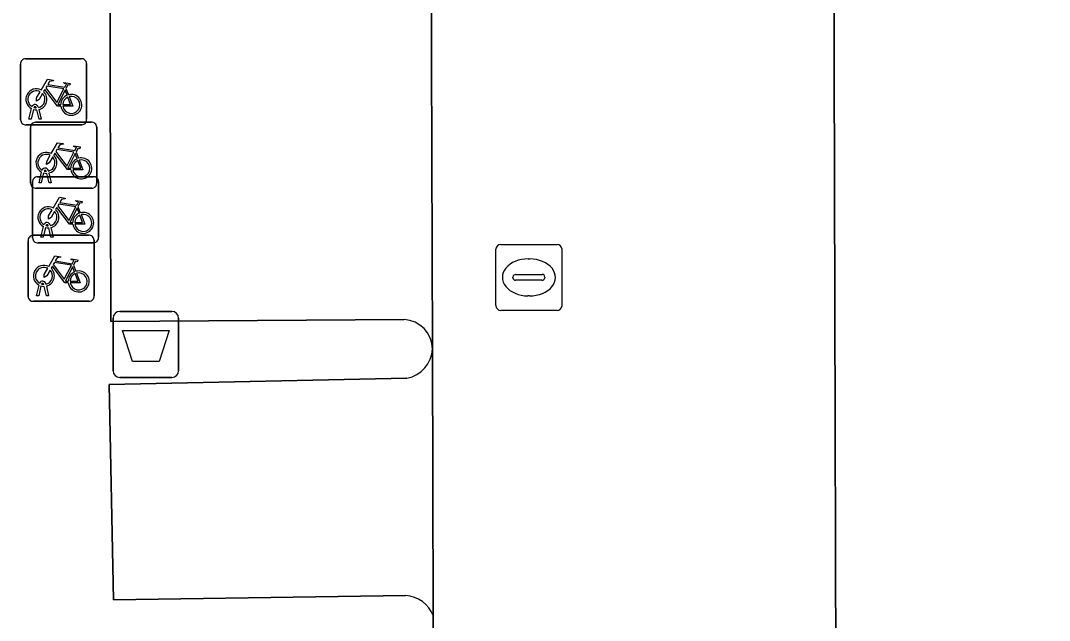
# Model space of a CAD drawing. Extents: x 160732 to 162107, y 387428 to 388479.
# Drawn here: x 161380.69 to 161396.26, y 387862.96 to 387872.05 of the extents above; entities that cross this region are included whole.
import ezdxf

# ---------------------------------------------------------------- set-up
doc = ezdxf.new("R2010")
doc.units = 0
for name, color, linetype in [('IMGEO_Afvalbak', 7, 'Continuous'), ('IMGEO_Fietsenrek', 7, 'Continuous'), ('IMGEO_Parkeervlak_open', 7, 'Continuous'), ('IMGEO_Rijbaan_lokaal_open', 7, 'Continuous'), ('IMGEO_Rioolput', 7, 'Continuous'), ('IMGEO_Voetpad_open', 7, 'Continuous')]:
    doc.layers.add(name, color=color, linetype=linetype)

msp = doc.modelspace()

# ---------------------------------------------------------------- linework, layer by layer
at = {"layer": 'IMGEO_Afvalbak'}
for p, q in [((161382.194, 387867.641), (161382.984, 387867.641)), ((161382.984, 387867.641), (161382.194, 387867.641)), ((161382.094, 387866.741), (161382.094, 387867.541)), ((161382.094, 387867.541), (161382.094, 387866.741)), ((161383.084, 387867.541), (161383.084, 387866.741)), ((161383.084, 387866.741), (161383.084, 387867.541)), ((161382.984, 387866.641), (161382.194, 387866.641)), ((161382.194, 387866.641), (161382.984, 387866.641))]:
    msp.add_line(p, q, dxfattribs=at)
msp.add_lwpolyline([(161382.237, 387867.355), (161382.941, 387867.355), (161382.792, 387866.885), (161382.386, 387866.885), (161382.237, 387867.355)], dxfattribs=at)
for centre, start, end in [((161382.194, 387867.541), 90, 180), ((161382.194, 387867.541), 90, 180), ((161382.984, 387867.541), 0, 90), ((161382.984, 387867.541), 360, 90), ((161382.194, 387866.741), 180, 270), ((161382.194, 387866.741), 180, 270), ((161382.984, 387866.741), 270, 0), ((161382.984, 387866.741), 270, 0)]:
    msp.add_arc(centre, 0.1, start, end, dxfattribs=at)
at = {"layer": 'IMGEO_Fietsenrek'}
for p, q in [((161380.769, 387871.469), (161381.61, 387871.469)), ((161381.61, 387871.469), (161380.769, 387871.469)), ((161380.694, 387870.544), (161380.694, 387871.385)), ((161380.694, 387871.385), (161380.694, 387870.544)), ((161381.694, 387871.394), (161381.694, 387870.553)), ((161381.694, 387870.553), (161381.694, 387871.394)), ((161381.381, 387871.018), (161381.417, 387870.923)), ((161380.821, 387870.553), (161380.86, 387870.713)), ((161380.89, 387870.701), (161380.855, 387870.553)), ((161380.932, 387870.725), (161380.931, 387870.729)), ((161380.973, 387870.553), (161380.939, 387870.695)), ((161380.963, 387870.736), (161380.964, 387870.729)), ((161380.971, 387870.699), (161381.006, 387870.553)), ((161380.855, 387870.553), (161380.821, 387870.553)), ((161380.921, 387870.507), (161381.762, 387870.507)), ((161381.762, 387870.507), (161380.921, 387870.507)), ((161381.006, 387870.553), (161380.973, 387870.553)), ((161381.619, 387870.469), (161380.778, 387870.469)), ((161380.778, 387870.469), (161381.619, 387870.469)), ((161380.846, 387869.582), (161380.846, 387870.423)), ((161380.846, 387870.423), (161380.846, 387869.582)), ((161381.846, 387870.432), (161381.846, 387869.591)), ((161381.846, 387869.591), (161381.846, 387870.432)), ((161381.533, 387870.056), (161381.569, 387869.961)), ((161380.973, 387869.591), (161381.012, 387869.751)), ((161381.042, 387869.739), (161381.007, 387869.591)), ((161381.084, 387869.763), (161381.083, 387869.767)), ((161381.125, 387869.591), (161381.091, 387869.733)), ((161381.115, 387869.774), (161381.116, 387869.767)), ((161381.123, 387869.737), (161381.158, 387869.591)), ((161380.875, 387868.757), (161380.875, 387869.598)), ((161380.875, 387869.598), (161380.875, 387868.757)), ((161380.95, 387869.682), (161381.791, 387869.682)), ((161381.791, 387869.682), (161380.95, 387869.682)), ((161381.007, 387869.591), (161380.973, 387869.591)), ((161381.158, 387869.591), (161381.125, 387869.591)), ((161381.875, 387869.607), (161381.875, 387868.766)), ((161381.875, 387868.766), (161381.875, 387869.607)), ((161381.771, 387869.507), (161380.93, 387869.507)), ((161380.93, 387869.507), (161381.771, 387869.507)), ((161381.562, 387869.231), (161381.598, 387869.136)), ((161381.144, 387868.949), (161381.145, 387868.942)), ((161380.882, 387868.795), (161381.723, 387868.795)), ((161381.723, 387868.795), (161380.882, 387868.795)), ((161381.002, 387868.766), (161381.041, 387868.926)), ((161381.071, 387868.914), (161381.036, 387868.766)), ((161381.113, 387868.938), (161381.112, 387868.942)), ((161381.154, 387868.766), (161381.12, 387868.908)), ((161381.152, 387868.912), (161381.187, 387868.766)), ((161380.807, 387867.87), (161380.807, 387868.711)), ((161380.807, 387868.711), (161380.807, 387867.87)), ((161381.8, 387868.682), (161380.959, 387868.682)), ((161380.959, 387868.682), (161381.8, 387868.682)), ((161381.036, 387868.766), (161381.002, 387868.766)), ((161381.187, 387868.766), (161381.154, 387868.766)), ((161381.807, 387868.72), (161381.807, 387867.879)), ((161381.807, 387867.879), (161381.807, 387868.72)), ((161381.494, 387868.344), (161381.53, 387868.249)), ((161380.934, 387867.879), (161380.973, 387868.039)), ((161381.003, 387868.027), (161380.968, 387867.879)), ((161381.045, 387868.051), (161381.044, 387868.055)), ((161381.086, 387867.879), (161381.052, 387868.021)), ((161381.076, 387868.062), (161381.077, 387868.055)), ((161381.084, 387868.025), (161381.119, 387867.879)), ((161380.968, 387867.879), (161380.934, 387867.879)), ((161381.119, 387867.879), (161381.086, 387867.879)), ((161381.732, 387867.795), (161380.891, 387867.795)), ((161380.891, 387867.795), (161381.732, 387867.795))]:
    msp.add_line(p, q, dxfattribs=at)
for points in [[(161381.007, 387870.995), (161381.102, 387871.159), (161381.188, 387871.145), (161381.19, 387871.136), (161381.134, 387871.125), (161381.107, 387871.08), (161381.363, 387871.039)], [(161381.303, 387870.751), (161381.253, 387870.751), (161381.062, 387871.002), (161381.043, 387870.97)], [(161381.35, 387871.014), (161381.093, 387871.055), (161381.076, 387871.026), (161381.243, 387870.806), (161381.35, 387871.014)], [(161381.398, 387870.916), (161381.368, 387870.993), (161381.259, 387870.775), (161381.302, 387870.775)], [(161381.363, 387871.039), (161381.388, 387871.088), (161381.382, 387871.092), (161381.359, 387871.096), (161381.347, 387871.103), (161381.346, 387871.106), (161381.348, 387871.111), (161381.443, 387871.096), (161381.445, 387871.086), (161381.435, 387871.073), (161381.423, 387871.067), (161381.409, 387871.073), (161381.381, 387871.018)], [(161381.028, 387870.943), (161380.976, 387870.853), (161380.936, 387870.828), (161380.937, 387870.875), (161380.992, 387870.969)], [(161381.332, 387870.775), (161381.452, 387870.774), (161381.408, 387870.888)], [(161381.428, 387870.895), (161381.483, 387870.75), (161381.333, 387870.75)], [(161381.159, 387870.033), (161381.254, 387870.197), (161381.34, 387870.183), (161381.342, 387870.174), (161381.286, 387870.163), (161381.259, 387870.118), (161381.515, 387870.077)], [(161381.455, 387869.789), (161381.405, 387869.789), (161381.214, 387870.04), (161381.195, 387870.008)], [(161381.502, 387870.052), (161381.245, 387870.093), (161381.228, 387870.064), (161381.395, 387869.844), (161381.502, 387870.052)], [(161381.515, 387870.077), (161381.54, 387870.126), (161381.534, 387870.13), (161381.511, 387870.134), (161381.499, 387870.141), (161381.498, 387870.144), (161381.5, 387870.149), (161381.595, 387870.134), (161381.597, 387870.124), (161381.587, 387870.111), (161381.575, 387870.105), (161381.561, 387870.111), (161381.533, 387870.056)], [(161381.18, 387869.981), (161381.128, 387869.891), (161381.088, 387869.866), (161381.089, 387869.913), (161381.144, 387870.007)], [(161381.55, 387869.954), (161381.52, 387870.031), (161381.411, 387869.813), (161381.454, 387869.813)], [(161381.484, 387869.813), (161381.604, 387869.812), (161381.56, 387869.926)], [(161381.58, 387869.933), (161381.635, 387869.788), (161381.485, 387869.788)], [(161381.188, 387869.208), (161381.283, 387869.372), (161381.369, 387869.358), (161381.371, 387869.349), (161381.315, 387869.338), (161381.288, 387869.293), (161381.544, 387869.252)], [(161381.531, 387869.227), (161381.274, 387869.268), (161381.257, 387869.239), (161381.424, 387869.019), (161381.531, 387869.227)], [(161381.544, 387869.252), (161381.569, 387869.301), (161381.563, 387869.305), (161381.54, 387869.309), (161381.528, 387869.316), (161381.527, 387869.319), (161381.529, 387869.324), (161381.624, 387869.309), (161381.626, 387869.299), (161381.616, 387869.286), (161381.604, 387869.28), (161381.59, 387869.286), (161381.562, 387869.231)], [(161381.209, 387869.156), (161381.157, 387869.066), (161381.117, 387869.041), (161381.118, 387869.088), (161381.173, 387869.182)], [(161381.484, 387868.964), (161381.434, 387868.964), (161381.243, 387869.215), (161381.224, 387869.183)], [(161381.579, 387869.129), (161381.549, 387869.206), (161381.44, 387868.988), (161381.483, 387868.988)], [(161381.609, 387869.108), (161381.664, 387868.963), (161381.514, 387868.963)], [(161381.513, 387868.988), (161381.633, 387868.987), (161381.589, 387869.101)], [(161381.12, 387868.321), (161381.215, 387868.485), (161381.301, 387868.471), (161381.303, 387868.462), (161381.247, 387868.451), (161381.22, 387868.406), (161381.476, 387868.365)], [(161381.416, 387868.077), (161381.366, 387868.077), (161381.175, 387868.328), (161381.156, 387868.296)], [(161381.463, 387868.34), (161381.206, 387868.381), (161381.189, 387868.352), (161381.356, 387868.132), (161381.463, 387868.34)], [(161381.476, 387868.365), (161381.501, 387868.414), (161381.495, 387868.418), (161381.472, 387868.422), (161381.46, 387868.429), (161381.459, 387868.432), (161381.461, 387868.437), (161381.556, 387868.422), (161381.558, 387868.412), (161381.548, 387868.399), (161381.536, 387868.393), (161381.522, 387868.399), (161381.494, 387868.344)], [(161381.141, 387868.269), (161381.089, 387868.179), (161381.049, 387868.154), (161381.05, 387868.201), (161381.105, 387868.295)], [(161381.511, 387868.242), (161381.481, 387868.319), (161381.372, 387868.101), (161381.415, 387868.101)], [(161381.445, 387868.101), (161381.565, 387868.1), (161381.521, 387868.214)], [(161381.541, 387868.221), (161381.596, 387868.076), (161381.446, 387868.076)]]:
    msp.add_lwpolyline(points, dxfattribs=at)
for centre, radius, start, end in [((161380.772, 387871.391), 0.0779, 92.4484, 184.2845), ((161380.772, 387871.391), 0.0779, 92.4484, 184.2845), ((161381.616, 387871.391), 0.0779, 2.4484, 94.2845), ((161381.616, 387871.391), 0.0779, 2.4484, 94.2845), ((161380.934, 387870.854), 0.159, 62.6766, 242.1369), ((161380.934, 387870.854), 0.129, 63.3192, 238.903), ((161380.934, 387870.854), 0.129, 283.6043, 43.4302), ((161380.934, 387870.854), 0.159, 283.5766, 46.6042), ((161381.461, 387870.77), 0.159, 113.3408, 178.3217), ((161381.461, 387870.77), 0.159, 187.0065, 105.7708), ((161381.461, 387870.77), 0.129, 113.923, 177.9556), ((161381.461, 387870.77), 0.129, 188.6715, 104.5883), ((161380.914, 387870.725), 0.0499, 12.8025, 158.6934), ((161380.934, 387870.854), 0.159, 253.9967, 271.7867), ((161380.914, 387870.725), 0.0174, 12.8025, 163.4502), ((161380.934, 387870.854), 0.129, 253.415, 269.0204), ((161380.772, 387870.547), 0.0779, 182.4484, 274.2845), ((161380.772, 387870.547), 0.0779, 182.4484, 274.2845), ((161380.924, 387870.429), 0.0779, 92.4484, 184.2845), ((161380.924, 387870.429), 0.0779, 92.4484, 184.2845), ((161381.616, 387870.547), 0.0779, 272.4484, 4.2845), ((161381.616, 387870.547), 0.0779, 272.4484, 4.2845), ((161381.768, 387870.429), 0.0779, 2.4484, 94.2845), ((161381.768, 387870.429), 0.0779, 2.4484, 94.2845), ((161381.086, 387869.892), 0.159, 62.6766, 242.1369), ((161381.086, 387869.892), 0.129, 63.3192, 238.903), ((161381.086, 387869.892), 0.129, 283.6043, 43.4302), ((161381.086, 387869.892), 0.159, 283.5766, 46.6042), ((161381.613, 387869.808), 0.159, 113.3408, 178.3217), ((161381.613, 387869.808), 0.159, 187.0065, 105.7708), ((161381.613, 387869.808), 0.129, 113.923, 177.9556), ((161381.613, 387869.808), 0.129, 188.6715, 104.5883), ((161381.066, 387869.763), 0.0499, 12.8025, 158.6934), ((161381.086, 387869.892), 0.159, 253.9967, 271.7867), ((161381.066, 387869.763), 0.0174, 12.8025, 163.4502), ((161381.086, 387869.892), 0.129, 253.415, 269.0204), ((161380.924, 387869.585), 0.0779, 182.4484, 274.2845), ((161380.924, 387869.585), 0.0779, 182.4484, 274.2845), ((161380.953, 387869.604), 0.0779, 92.4484, 184.2845), ((161380.953, 387869.604), 0.0779, 92.4484, 184.2845), ((161381.768, 387869.585), 0.0779, 272.4484, 4.2845), ((161381.768, 387869.585), 0.0779, 272.4484, 4.2845), ((161381.797, 387869.604), 0.0779, 2.4484, 94.2845), ((161381.797, 387869.604), 0.0779, 2.4484, 94.2845), ((161381.115, 387869.067), 0.159, 62.6766, 242.1369), ((161381.115, 387869.067), 0.129, 63.3192, 238.903), ((161381.115, 387869.067), 0.129, 283.6043, 43.4302), ((161381.115, 387869.067), 0.159, 283.5766, 46.6042), ((161381.642, 387868.983), 0.159, 113.3408, 178.3217), ((161381.642, 387868.983), 0.159, 187.0065, 105.7708), ((161381.642, 387868.983), 0.129, 188.6715, 104.5883), ((161381.095, 387868.938), 0.0499, 12.8025, 158.6934), ((161381.095, 387868.938), 0.0174, 12.8025, 163.4502), ((161381.642, 387868.983), 0.129, 113.923, 177.9556), ((161380.885, 387868.717), 0.0779, 92.4484, 184.2845), ((161380.885, 387868.717), 0.0779, 92.4484, 184.2845), ((161381.115, 387869.067), 0.159, 253.9967, 271.7867), ((161381.115, 387869.067), 0.129, 253.415, 269.0204), ((161381.729, 387868.717), 0.0779, 2.4484, 94.2845), ((161381.729, 387868.717), 0.0779, 2.4484, 94.2845), ((161380.953, 387868.76), 0.0779, 182.4484, 274.2845), ((161380.953, 387868.76), 0.0779, 182.4484, 274.2845), ((161381.797, 387868.76), 0.0779, 272.4484, 4.2845), ((161381.797, 387868.76), 0.0779, 272.4484, 4.2845), ((161381.047, 387868.18), 0.159, 62.6766, 242.1369), ((161381.047, 387868.18), 0.129, 63.3192, 238.903), ((161381.047, 387868.18), 0.129, 283.6043, 43.4302), ((161381.047, 387868.18), 0.159, 283.5766, 46.6042), ((161381.574, 387868.096), 0.159, 113.3408, 178.3217), ((161381.574, 387868.096), 0.159, 187.0065, 105.7708), ((161381.574, 387868.096), 0.129, 113.923, 177.9556), ((161381.574, 387868.096), 0.129, 188.6715, 104.5883), ((161381.027, 387868.051), 0.0499, 12.8025, 158.6934), ((161381.047, 387868.18), 0.159, 253.9967, 271.7867), ((161381.027, 387868.051), 0.0174, 12.8025, 163.4502), ((161381.047, 387868.18), 0.129, 253.415, 269.0204), ((161380.885, 387867.873), 0.0779, 182.4484, 274.2845), ((161380.885, 387867.873), 0.0779, 182.4484, 274.2845), ((161381.729, 387867.873), 0.0779, 272.4484, 4.2845), ((161381.729, 387867.873), 0.0779, 272.4484, 4.2845)]:
    msp.add_arc(centre, radius, start, end, dxfattribs=at)
at = {"layer": 'IMGEO_Parkeervlak_open'}
msp.add_lwpolyline([(161392.93, 387897.073), (161393.107, 387832.911)], dxfattribs=at)
at = {"layer": 'IMGEO_Rijbaan_lokaal_open'}
for points in [[(161392.93, 387897.073), (161392.941, 387899.533), (161386.817, 387899.502), (161386.927, 387867.072), (161386.935, 387863.035), (161386.935, 387862.71), (161386.96, 387849.334), (161386.61, 387828.435), (161396.178, 387828.708), (161396.259, 387828.716)], [(161393.11, 387831.614), (161393.107, 387832.911), (161392.93, 387897.073)]]:
    msp.add_lwpolyline(points, dxfattribs=at)
at = {"layer": 'IMGEO_Rioolput'}
for p, q in [((161387.959, 387868.657), (161388.811, 387868.657)), ((161387.884, 387867.731), (161387.884, 387868.583)), ((161388.885, 387868.583), (161388.885, 387867.731)), ((161388.372, 387868.437), (161388.397, 387868.437)), ((161388.186, 387868.2), (161388.584, 387868.2)), ((161388.143, 387868.151), (161388.143, 387868.163)), ((161388.581, 387868.114), (161388.183, 387868.114)), ((161388.627, 387868.163), (161388.627, 387868.151)), ((161388.395, 387867.877), (161388.37, 387867.877)), ((161388.811, 387867.657), (161387.959, 387867.657))]:
    msp.add_line(p, q, dxfattribs=at)
for points in [[(161387.959, 387868.657), (161388.811, 387868.657)], [(161387.884, 387867.731), (161387.884, 387868.583)], [(161388.885, 387868.583), (161388.885, 387867.731)], [(161388.811, 387867.657), (161387.959, 387867.657)]]:
    msp.add_lwpolyline(points, dxfattribs=at)
for centre, radius, start, end in [((161387.961, 387868.581), 0.0765, 91.552, 178.448), ((161387.961, 387868.581), 0.0765, 91.552, 178.448), ((161388.809, 387868.581), 0.0765, 1.552, 88.448), ((161388.809, 387868.581), 0.0765, 1.552, 88.448), ((161388.183, 387868.16), 0.0403, 85.8775, 175.7526), ((161388.588, 387868.162), 0.0386, 1.7309, 96.639), ((161388.18, 387868.15), 0.0366, 178.938, 274.7102), ((161388.584, 387868.157), 0.043, 264.8664, 352.4533), ((161387.961, 387867.733), 0.0765, 181.552, 268.448), ((161387.961, 387867.733), 0.0765, 181.552, 268.448), ((161388.809, 387867.733), 0.0765, 271.552, 358.448), ((161388.809, 387867.733), 0.0765, 271.552, 358.448)]:
    msp.add_arc(centre, radius, start, end, dxfattribs=at)
for centre, major_axis, ratio, start_param, end_param in [((161388.371, 387868.157), (-0.387, 0.002), 0.722429, 4.712389, 7.853982), ((161388.396, 387868.157), (-0.39, 0.002), 0.717154, 1.570796, 4.712389)]:
    msp.add_ellipse(centre, major_axis=major_axis, ratio=ratio, start_param=start_param, end_param=end_param, dxfattribs=at)
at = {"layer": 'IMGEO_Voetpad_open'}
for points in [[(161386.927, 387867.072), (161386.817, 387899.502), (161386.449, 387898.678)], [(161384.95, 387897.987), (161381.978, 387897.985), (161382.059, 387867.489), (161386.495, 387867.52)], [(161386.495, 387867.52), (161382.059, 387867.489), (161381.978, 387897.985), (161384.95, 387897.987)], [(161386.935, 387863.035), (161386.927, 387867.072)], [(161386.519, 387863.338), (161382.102, 387863.274), (161382.034, 387866.536), (161386.539, 387866.63)], [(161386.539, 387866.63), (161382.034, 387866.536), (161382.102, 387863.274), (161386.519, 387863.338)], [(161386.935, 387862.71), (161386.935, 387863.035)]]:
    msp.add_lwpolyline(points, dxfattribs=at)
for centre, radius, start, end in [((161386.474, 387867.067), 0.453, 0.581, 87.3358), ((161386.474, 387867.067), 0.453, 0.581, 87.3358), ((161386.445, 387867.104), 0.483, 281.1939, 356.251), ((161386.445, 387867.104), 0.483, 281.1939, 356.251), ((161386.497, 387862.87), 0.468, 20.6084, 87.255), ((161386.497, 387862.87), 0.468, 20.6084, 87.255)]:
    msp.add_arc(centre, radius, start, end, dxfattribs=at)

doc.saveas('drawing.dxf')
